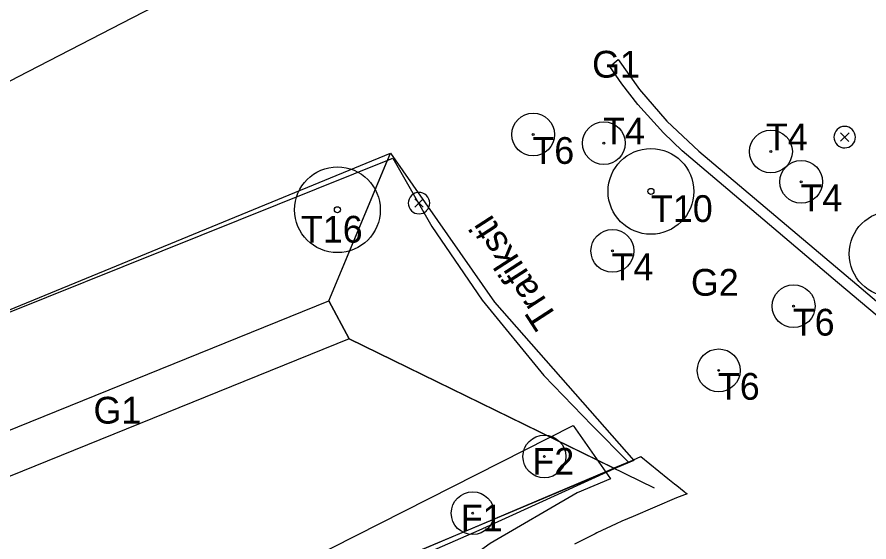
# Model space of a CAD drawing. Extents: x 0 to 512122, y 0 to 6212554.
# Drawn here: x 511727.9 to 511767.64, y 6211800.64 to 6211825.15 of the extents above; entities that cross this region are included whole.
import ezdxf

# ---------------------------------------------------------------- set-up
doc = ezdxf.new("R2010")
doc.units = 0
for name, color, linetype in [('_lights', 7, 'Continuous'), ('_LØ1', 7, 'Continuous'), ('_ny fruit trees', 7, 'Continuous'), ('L40 jord udlagt muld og grøft', 7, 'Continuous'), ('MatrikelnummerMaster', 7, 'Continuous'), ('Skel', 7, 'Continuous'), ('TV_U_AFM_Symbl_Gul', 7, 'Continuous'), ('TV_U_LYS_Ledn-', 7, 'Continuous'), ('TV_U_LYS_Mastenummer', 7, 'Continuous')]:
    doc.layers.add(name, color=color, linetype=linetype)

# ---------------------------------------------------------------- blocks, each defined once
blk = doc.blocks.new('SOLITAIRE TREES')
at = {"layer": 'Skel'}
for radius in [2, 0.141]:
    blk.add_circle((0, 0), radius, dxfattribs=at)
blk = doc.blocks.new('fruittrees')
at = {"layer": 'TV_U_LYS_Ledn-'}
blk.add_circle((0, 0), 1, dxfattribs=at)
at = {"layer": 'TV_U_LYS_Mastenummer'}
blk.add_circle((0, 0), 0.0426, dxfattribs=at)

msp = doc.modelspace()

# ---------------------------------------------------------------- linework, layer by layer
at = {"layer": '_lights'}
for p, q in [((511766.314, 6211819.735), (511766.708, 6211819.341)), ((511766.712, 6211819.739), (511766.318, 6211819.345)), ((511746.454, 6211816.656), (511746.848, 6211816.262)), ((511746.852, 6211816.66), (511746.458, 6211816.266))]:
    msp.add_line(p, q, dxfattribs=at)
for centre, start, end in [((511766.511, 6211819.538), 315.5636, 315), ((511766.511, 6211819.538), 315, 315.5636), ((511746.651, 6211816.459), 315.5636, 315), ((511746.651, 6211816.459), 315, 315.5636)]:
    msp.add_arc(centre, 0.5, start, end, dxfattribs=at)
at = {"layer": '_LØ1'}
msp.add_lwpolyline([(511692.013, 6211804.326), (511708.572, 6211812.03), (511727.934, 6211822.351), (511741.108, 6211829.168), (511739.062, 6211834.697), (511735.073, 6211832.201), (511727.568, 6211828.01), (511720.915, 6211824.671), (511714.441, 6211821.769), (511702.714, 6211817.514), (511693.252, 6211814.953)], dxfattribs=at)
at = {"layer": '_ny fruit trees'}
for centre, radius in [((511752.498, 6211804.631), 1), ((511752.498, 6211804.631), 0.0426), ((511749.155, 6211801.984), 1), ((511749.155, 6211801.984), 0.0426)]:
    msp.add_circle(centre, radius, dxfattribs=at)
at = {"layer": 'L40 jord udlagt muld og grøft'}
for p, q in [((511742.452, 6211811.904), (511745.321, 6211818.788)), ((511743.388, 6211810.13), (511757.617, 6211803.165))]:
    msp.add_line(p, q, dxfattribs=at)
for points in [[(511769.935, 6211810.236), (511769.484, 6211809.962), (511766.176, 6211812.76), (511761.976, 6211816.311), (511760.449, 6211817.603), (511758.932, 6211818.906), (511758.06, 6211819.732), (511756.86, 6211821.069), (511756.119, 6211822.019), (511755.556, 6211822.838), (511755.939, 6211823.165), (511756.936, 6211821.763), (511758.212, 6211820.29), (511759.701, 6211818.89), (511762.299, 6211816.693), (511767.069, 6211812.659)], [(511724.584, 6211790.9), (511722.995, 6211790.334), (511716.685, 6211807.008), (511745.435, 6211818.563), (511747.247, 6211815.371), (511749.591, 6211811.924), (511752.478, 6211808.405), (511754.722, 6211806.079), (511756.429, 6211804.372), (511725.419, 6211791.222)], [(511755.744, 6211804.082), (511743.388, 6211810.13), (511742.452, 6211811.904), (511745.186, 6211818.463), (511745.435, 6211818.563), (511747.247, 6211815.371), (511749.591, 6211811.924), (511752.478, 6211808.405), (511754.722, 6211806.079), (511756.429, 6211804.372)], [(511721.285, 6211803.326), (511742.452, 6211811.904), (511743.388, 6211810.13), (511721.992, 6211801.458)]]:
    msp.add_lwpolyline(points, close=True, dxfattribs=at)
for points in [[(511716.684, 6211807.008), (511745.321, 6211818.788), (511750.168, 6211811.842), (511756.678, 6211804.446), (511723.011, 6211790.293), (511716.684, 6211807.008)], [(511726.45, 6211791.621), (511730.172, 6211793.09), (511730.368, 6211793.168), (511734.084, 6211794.667), (511734.557, 6211794.861), (511737.801, 6211796.198), (511738.137, 6211796.337), (511741.615, 6211797.801), (511741.965, 6211797.948), (511745.576, 6211799.5), (511745.795, 6211799.594), (511749.456, 6211801.199), (511757.004, 6211804.634), (511758.258, 6211803.606), (511758.576, 6211803.35), (511758.674, 6211803.272), (511759.018, 6211803.002), (511759.055, 6211802.974), (511759.094, 6211802.943), (511759.162, 6211802.894)], [(511759.162, 6211802.894), (511758.667, 6211802.703), (511756.636, 6211801.836), (511756.11, 6211801.606), (511755.85, 6211801.489), (511754.95, 6211801.066), (511754.868, 6211801.026), (511753.899, 6211800.535)]]:
    msp.add_lwpolyline(points, dxfattribs=at)
at = {"layer": 'MatrikelnummerMaster'}
msp.add_lwpolyline([(511709.039, 6211784.02), (511731.329, 6211794.65), (511753.839, 6211806.083), (511755.583, 6211803.583), (511754.025, 6211802.931), (511749.976, 6211800.563), (511746.182, 6211797.81), (511742.241, 6211794.091), (511738.319, 6211789.251), (511735.288, 6211783.752), (511733.159, 6211777.92), (511731.942, 6211773.006), (511731.564, 6211766.894), (511731.842, 6211762.252), (511732.411, 6211756.897), (511733.074, 6211752.945), (511728.666, 6211752.117)], dxfattribs=at)

# ---------------------------------------------------------------- block references
at = {"layer": 'Skel', "xscale": 0.9999999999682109, "yscale": 0.9999999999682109}
for p in [(511751.977, 6211819.66), (511755.275, 6211819.257), (511763.068, 6211818.866), (511764.482, 6211817.452), (511755.671, 6211814.228), (511764.126, 6211811.646), (511760.631, 6211808.65)]:
    msp.add_blockref('fruittrees', p, dxfattribs=at)
at = {"layer": 'Skel'}
for p in [(511757.472, 6211817.006), (511742.845, 6211816.149), (511768.719, 6211814.088)]:
    msp.add_blockref('SOLITAIRE TREES', p, dxfattribs=at)

# ---------------------------------------------------------------- texts
at = {"layer": 'TV_U_AFM_Symbl_Gul'}
for s, p in [('G1', (511754.727, 6211822.317)), ('T4', (511755.238, 6211819.199)), ('T4', (511762.835, 6211818.925)), ('T6', (511751.94, 6211818.29)), ('T4', (511764.445, 6211816.081)), ('T10', (511757.475, 6211815.578)), ('T16', (511741.142, 6211814.614)), ('T4', (511755.634, 6211812.857)), ('G2', (511759.337, 6211812.135)), ('T6', (511764.089, 6211810.275)), ('T6', (511760.594, 6211807.28)), ('G1', (511731.465, 6211806.167)), ('F2', (511751.944, 6211803.783)), ('F1', (511748.601, 6211801.135))]:
    msp.add_text(s, height=1.25, dxfattribs=at).set_placement(p)
msp.add_text('Trafiksti', height=1.25, rotation=122.9028, dxfattribs=at).set_placement((511753.172, 6211811.075))

doc.saveas('drawing.dxf')
